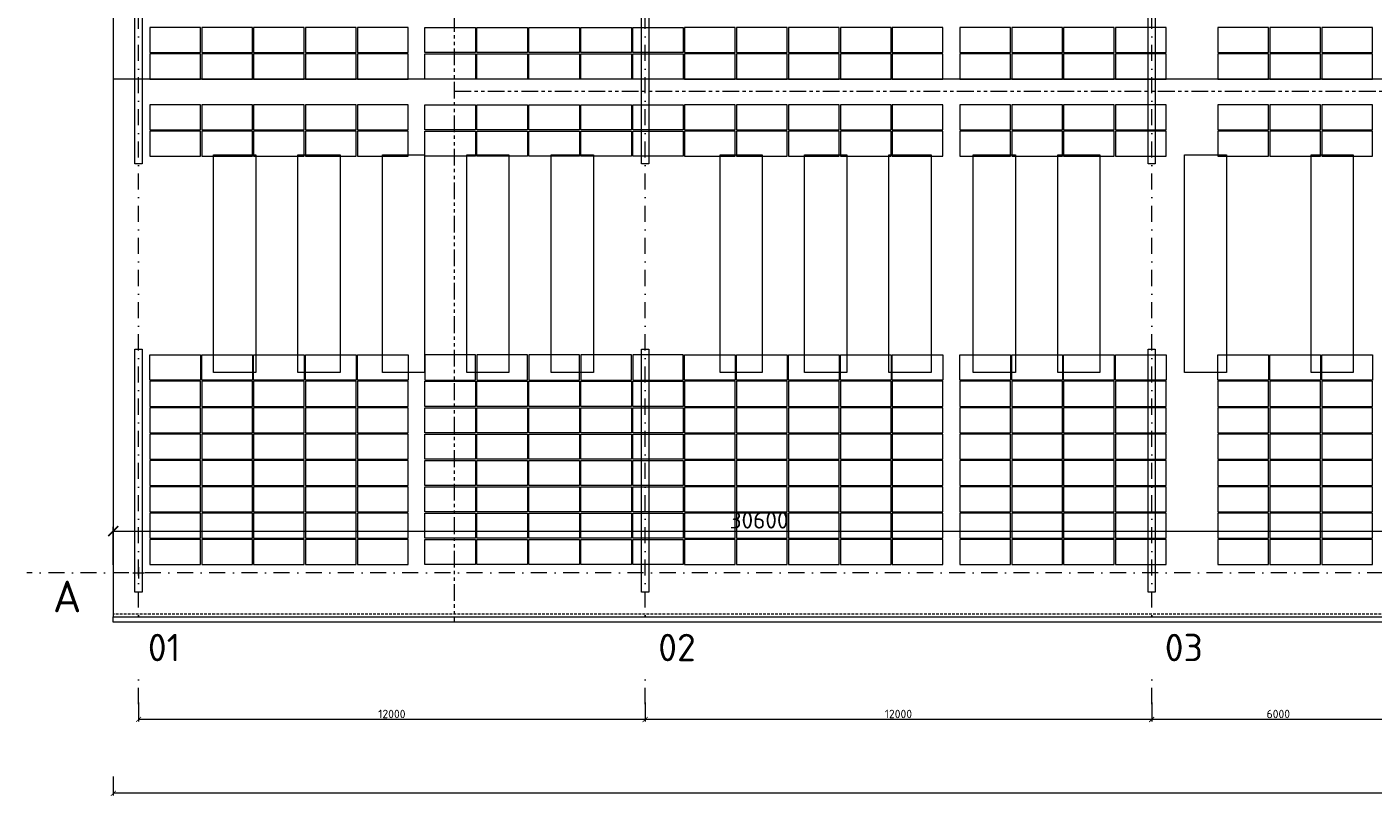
# Model space of a CAD drawing. Header units: millimetres. Extents: x -796345 to 3713765, y -2985421 to 2187451.
# Tile 373 of 399: x 297355 to 329245, y 144709 to 162940. Entities that reach past the tile are written whole.
import ezdxf

# ---------------------------------------------------------------- set-up
doc = ezdxf.new("R2010")
doc.units = ezdxf.units.MM
doc.header["$PDMODE"] = 1
for name, pattern in [('CENTERX2', [101.6, 63.5, -12.7, 12.7, -12.7]), ('DASHDOT', [25.4, 12.7, -6.35, 0, -6.35]), ('DASHED', [19.05, 12.7, -6.35]), ('HIDDEN', [9.525, 6.35, -3.175]), ('PHANTOM2', [31.75, 15.875, -3.175, 3.175, -3.175, 3.175, -3.175])]:
    doc.linetypes.add(name, pattern=pattern)
doc.layers.get('Defpoints').update_dxf_attribs({"color": 8})
for name, color, linetype, lineweight in [('A99_FVE', 30, 'Continuous', 5), ('A99_N_kce-pod', 7, 'DASHED', 20), ('A99_N_koty-200', 5, 'Continuous', 5), ('A99_N_txt-popis-200', 240, 'Continuous', 5), ('A99_S_kce-demolice', 30, 'Continuous', 20), ('A99_S_kce-pohl', 7, 'Continuous', 5), ('A99_S_koty-200', 160, 'Continuous', 5), ('A99_S_osy', 1, 'CENTERX2', 5)]:
    doc.layers.add(name, color=color, linetype=linetype, lineweight=lineweight)
doc.styles.add('A99_kota', font='isocpeur.ttf', dxfattribs={"height": 2})
doc.styles.add('ad_popis 100', font='isocpeur.ttf', dxfattribs={"height": 200})
doc.dimstyles.new('A99_kota_200 new', dxfattribs={"dimscale": 200, "dimtxt": 2, "dimasz": 1.2, "dimexe": 0.5, "dimexo": 1.5, "dimgap": 0.3, "dimtad": 1, "dimdec": 0, "dimzin": 3, "dimdsep": 46, "dimtxsty": 'A99_kota', "dimblk": 'ARCHTICK', "dimcen": 2.5, "dimazin": 2, "dimtfac": 0.75, "dimtdec": 0, "dimtmove": 2, "dimatfit": 0, "dimfxl": 4, "dimfxlon": 1, "dimtolj": 1, "dimtzin": 0, "dimlwd": 5, "dimlwe": 5, "dimarcsym": 0})

# ---------------------------------------------------------------- blocks, each defined once
blk = doc.blocks.new('_ArchTick')
at = {"color": 0, "linetype": 'ByBlock', "const_width": 0.15}
blk.add_lwpolyline([(-0.5, -0.5), (0.5, 0.5)], dxfattribs=at)
blk = doc.blocks.new('*D2245')
at = {"layer": 'A99_N_koty-200', "color": 0, "linetype": 'Continuous', "lineweight": 5, "ltscale": 10}
for p, q in [((324000, 146925), (324000, 146475)), ((330000, 146925), (330000, 146475)), ((330000, 146525), (324000, 146525))]:
    blk.add_line(p, q, dxfattribs=at)
at = {"layer": 'Defpoints', "color": 0, "linetype": 'Continuous', "lineweight": 0, "ltscale": 10}
for p in [(324000, 149400), (330000, 149400), (324000, 146525)]:
    blk.add_point(p, dxfattribs=at)
at = {"layer": 'A99_N_koty-200', "color": 0, "linetype": 'Continuous', "lineweight": 5, "ltscale": 10, "xscale": 120, "yscale": 120, "zscale": 120, "rotation": 180}
blk.add_blockref('_ArchTick', (324000, 146525), dxfattribs=at)
at = {"layer": 'A99_N_koty-200', "color": 0, "linetype": 'Continuous', "lineweight": 5, "ltscale": 10, "xscale": 120, "yscale": 120, "zscale": 120}
blk.add_blockref('_ArchTick', (330000, 146525), dxfattribs=at)
at = {"layer": 'A99_N_koty-200', "color": 0, "linetype": 'Continuous', "ltscale": 10, "insert": (327000, 146655), "char_height": 200, "attachment_point": 5, "style": 'A99_kota'}
blk.add_mtext('\\A1;6000', dxfattribs=at)
blk = doc.blocks.new('*D2253')
at = {"layer": 'A99_N_koty-200', "color": 0, "linetype": 'Continuous', "lineweight": 5, "ltscale": 10}
for p, q in [((312000, 146925), (312000, 146475)), ((324000, 146925), (324000, 146475)), ((324000, 146525), (312000, 146525))]:
    blk.add_line(p, q, dxfattribs=at)
at = {"layer": 'Defpoints', "color": 0, "linetype": 'Continuous', "lineweight": 0, "ltscale": 10}
for p in [(312000, 149400), (324000, 149400), (312000, 146525)]:
    blk.add_point(p, dxfattribs=at)
at = {"layer": 'A99_N_koty-200', "color": 0, "linetype": 'Continuous', "lineweight": 5, "ltscale": 10, "xscale": 120, "yscale": 120, "zscale": 120, "rotation": 180}
blk.add_blockref('_ArchTick', (312000, 146525), dxfattribs=at)
at = {"layer": 'A99_N_koty-200', "color": 0, "linetype": 'Continuous', "lineweight": 5, "ltscale": 10, "xscale": 120, "yscale": 120, "zscale": 120}
blk.add_blockref('_ArchTick', (324000, 146525), dxfattribs=at)
at = {"layer": 'A99_N_koty-200', "color": 0, "linetype": 'Continuous', "ltscale": 10, "insert": (318000, 146655), "char_height": 200, "attachment_point": 5, "style": 'A99_kota'}
blk.add_mtext('\\A1;12000', dxfattribs=at)
blk = doc.blocks.new('*D2261')
at = {"layer": 'A99_N_koty-200', "color": 0, "linetype": 'Continuous', "lineweight": 5, "ltscale": 10}
for p, q in [((300000, 146925), (300000, 146475)), ((312000, 146925), (312000, 146475)), ((312000, 146525), (300000, 146525))]:
    blk.add_line(p, q, dxfattribs=at)
at = {"layer": 'Defpoints', "color": 0, "linetype": 'Continuous', "lineweight": 0, "ltscale": 10}
for p in [(300000, 149400), (312000, 149400), (300000, 146525)]:
    blk.add_point(p, dxfattribs=at)
at = {"layer": 'A99_N_koty-200', "color": 0, "linetype": 'Continuous', "lineweight": 5, "ltscale": 10, "xscale": 120, "yscale": 120, "zscale": 120, "rotation": 180}
blk.add_blockref('_ArchTick', (300000, 146525), dxfattribs=at)
at = {"layer": 'A99_N_koty-200', "color": 0, "linetype": 'Continuous', "lineweight": 5, "ltscale": 10, "xscale": 120, "yscale": 120, "zscale": 120}
blk.add_blockref('_ArchTick', (312000, 146525), dxfattribs=at)
at = {"layer": 'A99_N_koty-200', "color": 0, "linetype": 'Continuous', "ltscale": 10, "insert": (306000, 146655), "char_height": 200, "attachment_point": 5, "style": 'A99_kota'}
blk.add_mtext('\\A1;12000', dxfattribs=at)
blk = doc.blocks.new('*D2269')
at = {"layer": 'A99_N_koty-200', "color": 0, "linetype": 'Continuous', "lineweight": 5, "ltscale": 10}
for p, q in [((299400, 145175), (299400, 144725)), ((438876, 145175), (438876, 144725)), ((438876, 144775), (299400, 144775))]:
    blk.add_line(p, q, dxfattribs=at)
at = {"layer": 'Defpoints', "color": 0, "linetype": 'Continuous', "lineweight": 0, "ltscale": 10}
for p in [(299400, 148705), (438876, 148705), (299400, 144775)]:
    blk.add_point(p, dxfattribs=at)
at = {"layer": 'A99_N_koty-200', "color": 0, "linetype": 'Continuous', "lineweight": 5, "ltscale": 10, "xscale": 120, "yscale": 120, "zscale": 120, "rotation": 180}
blk.add_blockref('_ArchTick', (299400, 144775), dxfattribs=at)
at = {"layer": 'A99_N_koty-200', "color": 0, "linetype": 'Continuous', "lineweight": 5, "ltscale": 10, "xscale": 120, "yscale": 120, "zscale": 120}
blk.add_blockref('_ArchTick', (438876, 144775), dxfattribs=at)
at = {"layer": 'A99_N_koty-200', "color": 0, "linetype": 'Continuous', "ltscale": 10, "insert": (369138, 144905), "char_height": 200, "attachment_point": 5, "style": 'A99_kota'}
blk.add_mtext('\\A1;139476', dxfattribs=at)
blk = doc.blocks.new('*D2370')
at = {"layer": 'A99_N_koty-200', "color": 0, "linetype": 'Continuous', "lineweight": 5, "ltscale": 10, "transparency": 16777216}
for p, q in [((299400, 150190), (299400, 151090)), ((299400, 150990), (330000, 150990)), ((330000, 150190), (330000, 151090))]:
    blk.add_line(p, q, dxfattribs=at)
at = {"layer": 'Defpoints', "color": 0, "linetype": 'Continuous', "lineweight": 0, "ltscale": 10, "transparency": 16777216}
for p in [(330000, 150990), (299400, 148960), (330000, 148920)]:
    blk.add_point(p, dxfattribs=at)
at = {"layer": 'A99_N_koty-200', "color": 0, "linetype": 'Continuous', "lineweight": 5, "ltscale": 10, "transparency": 16777216, "xscale": 240, "yscale": 240, "zscale": 240, "rotation": 180}
blk.add_blockref('_ArchTick', (299400, 150990), dxfattribs=at)
at = {"layer": 'A99_N_koty-200', "color": 0, "linetype": 'Continuous', "lineweight": 5, "ltscale": 10, "transparency": 16777216, "xscale": 240, "yscale": 240, "zscale": 240}
blk.add_blockref('_ArchTick', (330000, 150990), dxfattribs=at)
at = {"layer": 'A99_N_koty-200', "color": 0, "linetype": 'Continuous', "ltscale": 10, "transparency": 16777216, "insert": (314700, 151250), "char_height": 400, "attachment_point": 5, "style": 'A99_kota'}
blk.add_mtext('\\A1;30600', dxfattribs=at)

msp = doc.modelspace()

# ---------------------------------------------------------------- linework, layer by layer
at = {"layer": 'A99_FVE', "linetype": 'Continuous', "lineweight": 15, "ltscale": 2}
for points in [[(299915, 163710), (300085, 163710), (300085, 159695), (299915, 159695)], [(311915, 163710), (312085, 163710), (312085, 159695), (311915, 159695)], [(323915, 163710), (324085, 163710), (324085, 159695), (323915, 159695)], [(299915, 155305), (300085, 155305), (300085, 149540), (299915, 149540)], [(311915, 155305), (312085, 155305), (312085, 149540), (311915, 149540)], [(323915, 155305), (324085, 155305), (324085, 149540), (323915, 149540)]]:
    msp.add_lwpolyline(points, close=True, dxfattribs=at)
at = {"layer": 'A99_FVE', "lineweight": 5, "ltscale": 2}
for points in [[(301465, 162330), (301465, 162925), (300265, 162925), (300265, 162330)], [(302695, 162330), (302695, 162925), (301495, 162925), (301495, 162330)], [(303925, 162330), (303925, 162925), (302725, 162925), (302725, 162330)], [(305155, 162330), (305155, 162925), (303955, 162925), (303955, 162330)], [(306385, 162330), (306385, 162925), (305185, 162925), (305185, 162330)], [(306785, 162330), (306785, 162925), (307985, 162925), (307985, 162330)], [(308015, 162330), (308015, 162925), (309215, 162925), (309215, 162330)], [(309245, 162330), (309245, 162925), (310445, 162925), (310445, 162330)], [(310475, 162330), (310475, 162925), (311675, 162925), (311675, 162330)], [(311705, 162330), (311705, 162925), (312905, 162925), (312905, 162330)], [(314135, 162330), (314135, 162925), (312935, 162925), (312935, 162330)], [(315365, 162330), (315365, 162925), (314165, 162925), (314165, 162330)], [(316595, 162330), (316595, 162925), (315395, 162925), (315395, 162330)], [(317825, 162330), (317825, 162925), (316625, 162925), (316625, 162330)], [(319055, 162330), (319055, 162925), (317855, 162925), (317855, 162330)], [(320655, 162330), (320655, 162925), (319455, 162925), (319455, 162330)], [(321885, 162330), (321885, 162925), (320685, 162925), (320685, 162330)], [(323115, 162330), (323115, 162925), (321915, 162925), (321915, 162330)], [(324345, 162330), (324345, 162925), (323145, 162925), (323145, 162330)], [(326770, 162330), (326770, 162925), (325570, 162925), (325570, 162330)], [(328000, 162330), (328000, 162925), (326800, 162925), (326800, 162330)], [(329230, 162330), (329230, 162925), (328030, 162925), (328030, 162330)], [(301465, 161705), (301465, 162300), (300265, 162300), (300265, 161705)], [(302695, 161705), (302695, 162300), (301495, 162300), (301495, 161705)], [(303925, 161705), (303925, 162300), (302725, 162300), (302725, 161705)], [(305155, 161705), (305155, 162300), (303955, 162300), (303955, 161705)], [(306385, 161705), (306385, 162300), (305185, 162300), (305185, 161705)], [(306785, 161705), (306785, 162300), (307985, 162300), (307985, 161705)], [(308015, 161705), (308015, 162300), (309215, 162300), (309215, 161705)], [(309245, 161705), (309245, 162300), (310445, 162300), (310445, 161705)], [(310475, 161705), (310475, 162300), (311675, 162300), (311675, 161705)], [(311705, 161705), (311705, 162300), (312905, 162300), (312905, 161705)], [(314135, 161705), (314135, 162300), (312935, 162300), (312935, 161705)], [(315365, 161705), (315365, 162300), (314165, 162300), (314165, 161705)], [(316595, 161705), (316595, 162300), (315395, 162300), (315395, 161705)], [(317825, 161705), (317825, 162300), (316625, 162300), (316625, 161705)], [(319055, 161705), (319055, 162300), (317855, 162300), (317855, 161705)], [(320655, 161705), (320655, 162300), (319455, 162300), (319455, 161705)], [(321885, 161705), (321885, 162300), (320685, 162300), (320685, 161705)], [(323115, 161705), (323115, 162300), (321915, 162300), (321915, 161705)], [(324345, 161705), (324345, 162300), (323145, 162300), (323145, 161705)], [(326770, 161705), (326770, 162300), (325570, 162300), (325570, 161705)], [(328000, 161705), (328000, 162300), (326800, 162300), (326800, 161705)], [(329230, 161705), (329230, 162300), (328030, 162300), (328030, 161705)], [(301465, 160500), (301465, 161095), (300265, 161095), (300265, 160500)], [(302695, 160500), (302695, 161095), (301495, 161095), (301495, 160500)], [(303925, 160500), (303925, 161095), (302725, 161095), (302725, 160500)], [(305155, 160500), (305155, 161095), (303955, 161095), (303955, 160500)], [(306385, 160500), (306385, 161095), (305185, 161095), (305185, 160500)], [(306785, 160500), (306785, 161095), (307985, 161095), (307985, 160500)], [(308015, 160500), (308015, 161095), (309215, 161095), (309215, 160500)], [(309245, 160500), (309245, 161095), (310445, 161095), (310445, 160500)], [(310475, 160500), (310475, 161095), (311675, 161095), (311675, 160500)], [(311705, 160500), (311705, 161095), (312905, 161095), (312905, 160500)], [(314135, 160500), (314135, 161095), (312935, 161095), (312935, 160500)], [(315365, 160500), (315365, 161095), (314165, 161095), (314165, 160500)], [(316595, 160500), (316595, 161095), (315395, 161095), (315395, 160500)], [(317825, 160500), (317825, 161095), (316625, 161095), (316625, 160500)], [(319055, 160500), (319055, 161095), (317855, 161095), (317855, 160500)], [(320655, 160500), (320655, 161095), (319455, 161095), (319455, 160500)], [(321885, 160500), (321885, 161095), (320685, 161095), (320685, 160500)], [(323115, 160500), (323115, 161095), (321915, 161095), (321915, 160500)], [(324345, 160500), (324345, 161095), (323145, 161095), (323145, 160500)], [(326770, 160500), (326770, 161095), (325570, 161095), (325570, 160500)], [(328000, 160500), (328000, 161095), (326800, 161095), (326800, 160500)], [(329230, 160500), (329230, 161095), (328030, 161095), (328030, 160500)], [(301465, 159875), (301465, 160470), (300265, 160470), (300265, 159875)], [(302695, 159875), (302695, 160470), (301495, 160470), (301495, 159875)], [(303925, 159875), (303925, 160470), (302725, 160470), (302725, 159875)], [(305155, 159875), (305155, 160470), (303955, 160470), (303955, 159875)], [(306385, 159875), (306385, 160470), (305185, 160470), (305185, 159875)], [(306785, 159875), (306785, 160470), (307985, 160470), (307985, 159875)], [(308015, 159875), (308015, 160470), (309215, 160470), (309215, 159875)], [(309245, 159875), (309245, 160470), (310445, 160470), (310445, 159875)], [(310475, 159875), (310475, 160470), (311675, 160470), (311675, 159875)], [(311705, 159875), (311705, 160470), (312905, 160470), (312905, 159875)], [(314135, 159875), (314135, 160470), (312935, 160470), (312935, 159875)], [(315365, 159875), (315365, 160470), (314165, 160470), (314165, 159875)], [(316595, 159875), (316595, 160470), (315395, 160470), (315395, 159875)], [(317825, 159875), (317825, 160470), (316625, 160470), (316625, 159875)], [(319055, 159875), (319055, 160470), (317855, 160470), (317855, 159875)], [(320655, 159875), (320655, 160470), (319455, 160470), (319455, 159875)], [(321885, 159875), (321885, 160470), (320685, 160470), (320685, 159875)], [(323115, 159875), (323115, 160470), (321915, 160470), (321915, 159875)], [(324345, 159875), (324345, 160470), (323145, 160470), (323145, 159875)], [(326770, 159875), (326770, 160470), (325570, 160470), (325570, 159875)], [(328000, 159875), (328000, 160470), (326800, 160470), (326800, 159875)], [(329230, 159875), (329230, 160470), (328030, 160470), (328030, 159875)], [(301465, 155165), (301465, 154570), (300265, 154570), (300265, 155165)], [(302695, 155165), (302695, 154570), (301495, 154570), (301495, 155165)], [(303925, 155165), (303925, 154570), (302725, 154570), (302725, 155165)], [(305155, 155165), (305155, 154570), (303955, 154570), (303955, 155165)], [(306385, 155165), (306385, 154570), (305185, 154570), (305185, 155165)], [(306785, 155165), (306785, 154570), (307985, 154570), (307985, 155165)], [(308015, 155165), (308015, 154570), (309215, 154570), (309215, 155165)], [(309245, 155165), (309245, 154570), (310445, 154570), (310445, 155165)], [(310475, 155165), (310475, 154570), (311675, 154570), (311675, 155165)], [(311705, 155165), (311705, 154570), (312905, 154570), (312905, 155165)], [(314135, 155165), (314135, 154570), (312935, 154570), (312935, 155165)], [(315365, 155165), (315365, 154570), (314165, 154570), (314165, 155165)], [(316595, 155165), (316595, 154570), (315395, 154570), (315395, 155165)], [(317825, 155165), (317825, 154570), (316625, 154570), (316625, 155165)], [(319055, 155165), (319055, 154570), (317855, 154570), (317855, 155165)], [(320655, 155165), (320655, 154570), (319455, 154570), (319455, 155165)], [(321885, 155165), (321885, 154570), (320685, 154570), (320685, 155165)], [(323115, 155165), (323115, 154570), (321915, 154570), (321915, 155165)], [(324345, 155165), (324345, 154570), (323145, 154570), (323145, 155165)], [(326770, 155165), (326770, 154570), (325570, 154570), (325570, 155165)], [(328000, 155165), (328000, 154570), (326800, 154570), (326800, 155165)], [(329230, 155165), (329230, 154570), (328030, 154570), (328030, 155165)], [(301465, 153945), (301465, 154540), (300265, 154540), (300265, 153945)], [(302695, 153945), (302695, 154540), (301495, 154540), (301495, 153945)], [(303925, 153945), (303925, 154540), (302725, 154540), (302725, 153945)], [(305155, 153945), (305155, 154540), (303955, 154540), (303955, 153945)], [(306385, 153945), (306385, 154540), (305185, 154540), (305185, 153945)], [(306785, 153945), (306785, 154540), (307985, 154540), (307985, 153945)], [(308015, 153945), (308015, 154540), (309215, 154540), (309215, 153945)], [(309245, 153945), (309245, 154540), (310445, 154540), (310445, 153945)], [(310475, 153945), (310475, 154540), (311675, 154540), (311675, 153945)], [(311705, 153945), (311705, 154540), (312905, 154540), (312905, 153945)], [(314135, 153945), (314135, 154540), (312935, 154540), (312935, 153945)], [(315365, 153945), (315365, 154540), (314165, 154540), (314165, 153945)], [(316595, 153945), (316595, 154540), (315395, 154540), (315395, 153945)], [(317825, 153945), (317825, 154540), (316625, 154540), (316625, 153945)], [(319055, 153945), (319055, 154540), (317855, 154540), (317855, 153945)], [(320655, 153945), (320655, 154540), (319455, 154540), (319455, 153945)], [(321885, 153945), (321885, 154540), (320685, 154540), (320685, 153945)], [(323115, 153945), (323115, 154540), (321915, 154540), (321915, 153945)], [(324345, 153945), (324345, 154540), (323145, 154540), (323145, 153945)], [(326770, 153945), (326770, 154540), (325570, 154540), (325570, 153945)], [(328000, 153945), (328000, 154540), (326800, 154540), (326800, 153945)], [(329230, 153945), (329230, 154540), (328030, 154540), (328030, 153945)], [(301465, 153320), (301465, 153915), (300265, 153915), (300265, 153320)], [(302695, 153320), (302695, 153915), (301495, 153915), (301495, 153320)], [(303925, 153320), (303925, 153915), (302725, 153915), (302725, 153320)], [(305155, 153320), (305155, 153915), (303955, 153915), (303955, 153320)], [(306385, 153320), (306385, 153915), (305185, 153915), (305185, 153320)], [(306785, 153320), (306785, 153915), (307985, 153915), (307985, 153320)], [(308015, 153320), (308015, 153915), (309215, 153915), (309215, 153320)], [(309245, 153320), (309245, 153915), (310445, 153915), (310445, 153320)], [(310475, 153320), (310475, 153915), (311675, 153915), (311675, 153320)], [(311705, 153320), (311705, 153915), (312905, 153915), (312905, 153320)], [(314135, 153320), (314135, 153915), (312935, 153915), (312935, 153320)], [(315365, 153320), (315365, 153915), (314165, 153915), (314165, 153320)], [(316595, 153320), (316595, 153915), (315395, 153915), (315395, 153320)], [(317825, 153320), (317825, 153915), (316625, 153915), (316625, 153320)], [(319055, 153320), (319055, 153915), (317855, 153915), (317855, 153320)], [(320655, 153320), (320655, 153915), (319455, 153915), (319455, 153320)], [(321885, 153320), (321885, 153915), (320685, 153915), (320685, 153320)], [(323115, 153320), (323115, 153915), (321915, 153915), (321915, 153320)], [(324345, 153320), (324345, 153915), (323145, 153915), (323145, 153320)], [(326770, 153320), (326770, 153915), (325570, 153915), (325570, 153320)], [(328000, 153320), (328000, 153915), (326800, 153915), (326800, 153320)], [(329230, 153320), (329230, 153915), (328030, 153915), (328030, 153320)], [(301465, 152695), (301465, 153290), (300265, 153290), (300265, 152695)], [(302695, 152695), (302695, 153290), (301495, 153290), (301495, 152695)], [(303925, 152695), (303925, 153290), (302725, 153290), (302725, 152695)], [(305155, 152695), (305155, 153290), (303955, 153290), (303955, 152695)], [(306385, 152695), (306385, 153290), (305185, 153290), (305185, 152695)], [(306785, 152695), (306785, 153290), (307985, 153290), (307985, 152695)], [(308015, 152695), (308015, 153290), (309215, 153290), (309215, 152695)], [(309245, 152695), (309245, 153290), (310445, 153290), (310445, 152695)], [(310475, 152695), (310475, 153290), (311675, 153290), (311675, 152695)], [(311705, 152695), (311705, 153290), (312905, 153290), (312905, 152695)], [(314135, 152695), (314135, 153290), (312935, 153290), (312935, 152695)], [(315365, 152695), (315365, 153290), (314165, 153290), (314165, 152695)], [(316595, 152695), (316595, 153290), (315395, 153290), (315395, 152695)], [(317825, 152695), (317825, 153290), (316625, 153290), (316625, 152695)], [(319055, 152695), (319055, 153290), (317855, 153290), (317855, 152695)], [(320655, 152695), (320655, 153290), (319455, 153290), (319455, 152695)], [(321885, 152695), (321885, 153290), (320685, 153290), (320685, 152695)], [(323115, 152695), (323115, 153290), (321915, 153290), (321915, 152695)], [(324345, 152695), (324345, 153290), (323145, 153290), (323145, 152695)], [(326770, 152695), (326770, 153290), (325570, 153290), (325570, 152695)], [(328000, 152695), (328000, 153290), (326800, 153290), (326800, 152695)], [(329230, 152695), (329230, 153290), (328030, 153290), (328030, 152695)], [(301465, 152070), (301465, 152665), (300265, 152665), (300265, 152070)], [(302695, 152070), (302695, 152665), (301495, 152665), (301495, 152070)], [(303925, 152070), (303925, 152665), (302725, 152665), (302725, 152070)], [(305155, 152070), (305155, 152665), (303955, 152665), (303955, 152070)], [(306385, 152070), (306385, 152665), (305185, 152665), (305185, 152070)], [(306785, 152070), (306785, 152665), (307985, 152665), (307985, 152070)], [(308015, 152070), (308015, 152665), (309215, 152665), (309215, 152070)], [(309245, 152070), (309245, 152665), (310445, 152665), (310445, 152070)], [(310475, 152070), (310475, 152665), (311675, 152665), (311675, 152070)], [(311705, 152070), (311705, 152665), (312905, 152665), (312905, 152070)], [(314135, 152070), (314135, 152665), (312935, 152665), (312935, 152070)], [(315365, 152070), (315365, 152665), (314165, 152665), (314165, 152070)], [(316595, 152070), (316595, 152665), (315395, 152665), (315395, 152070)], [(317825, 152070), (317825, 152665), (316625, 152665), (316625, 152070)], [(319055, 152070), (319055, 152665), (317855, 152665), (317855, 152070)], [(320655, 152070), (320655, 152665), (319455, 152665), (319455, 152070)], [(321885, 152070), (321885, 152665), (320685, 152665), (320685, 152070)], [(323115, 152070), (323115, 152665), (321915, 152665), (321915, 152070)], [(324345, 152070), (324345, 152665), (323145, 152665), (323145, 152070)], [(326770, 152070), (326770, 152665), (325570, 152665), (325570, 152070)], [(328000, 152070), (328000, 152665), (326800, 152665), (326800, 152070)], [(329230, 152070), (329230, 152665), (328030, 152665), (328030, 152070)], [(301465, 151445), (301465, 152040), (300265, 152040), (300265, 151445)], [(302695, 151445), (302695, 152040), (301495, 152040), (301495, 151445)], [(303925, 151445), (303925, 152040), (302725, 152040), (302725, 151445)], [(305155, 151445), (305155, 152040), (303955, 152040), (303955, 151445)], [(306385, 151445), (306385, 152040), (305185, 152040), (305185, 151445)], [(306785, 151445), (306785, 152040), (307985, 152040), (307985, 151445)], [(308015, 151445), (308015, 152040), (309215, 152040), (309215, 151445)], [(309245, 151445), (309245, 152040), (310445, 152040), (310445, 151445)], [(310475, 151445), (310475, 152040), (311675, 152040), (311675, 151445)], [(311705, 151445), (311705, 152040), (312905, 152040), (312905, 151445)], [(314135, 151445), (314135, 152040), (312935, 152040), (312935, 151445)], [(315365, 151445), (315365, 152040), (314165, 152040), (314165, 151445)], [(316595, 151445), (316595, 152040), (315395, 152040), (315395, 151445)], [(317825, 151445), (317825, 152040), (316625, 152040), (316625, 151445)], [(319055, 151445), (319055, 152040), (317855, 152040), (317855, 151445)], [(320655, 151445), (320655, 152040), (319455, 152040), (319455, 151445)], [(321885, 151445), (321885, 152040), (320685, 152040), (320685, 151445)], [(323115, 151445), (323115, 152040), (321915, 152040), (321915, 151445)], [(324345, 151445), (324345, 152040), (323145, 152040), (323145, 151445)], [(326770, 151445), (326770, 152040), (325570, 152040), (325570, 151445)], [(328000, 151445), (328000, 152040), (326800, 152040), (326800, 151445)], [(329230, 151445), (329230, 152040), (328030, 152040), (328030, 151445)], [(301465, 150820), (301465, 151415), (300265, 151415), (300265, 150820)], [(302695, 150820), (302695, 151415), (301495, 151415), (301495, 150820)], [(303925, 150820), (303925, 151415), (302725, 151415), (302725, 150820)], [(305155, 150820), (305155, 151415), (303955, 151415), (303955, 150820)], [(306385, 150820), (306385, 151415), (305185, 151415), (305185, 150820)], [(306785, 150820), (306785, 151415), (307985, 151415), (307985, 150820)], [(308015, 150820), (308015, 151415), (309215, 151415), (309215, 150820)], [(309245, 150820), (309245, 151415), (310445, 151415), (310445, 150820)], [(310475, 150820), (310475, 151415), (311675, 151415), (311675, 150820)], [(311705, 150820), (311705, 151415), (312905, 151415), (312905, 150820)], [(314135, 150820), (314135, 151415), (312935, 151415), (312935, 150820)], [(315365, 150820), (315365, 151415), (314165, 151415), (314165, 150820)], [(316595, 150820), (316595, 151415), (315395, 151415), (315395, 150820)], [(317825, 150820), (317825, 151415), (316625, 151415), (316625, 150820)], [(319055, 150820), (319055, 151415), (317855, 151415), (317855, 150820)], [(320655, 150820), (320655, 151415), (319455, 151415), (319455, 150820)], [(321885, 150820), (321885, 151415), (320685, 151415), (320685, 150820)], [(323115, 150820), (323115, 151415), (321915, 151415), (321915, 150820)], [(324345, 150820), (324345, 151415), (323145, 151415), (323145, 150820)], [(326770, 150820), (326770, 151415), (325570, 151415), (325570, 150820)], [(328000, 150820), (328000, 151415), (326800, 151415), (326800, 150820)], [(329230, 150820), (329230, 151415), (328030, 151415), (328030, 150820)], [(301465, 150195), (301465, 150790), (300265, 150790), (300265, 150195)], [(302695, 150195), (302695, 150790), (301495, 150790), (301495, 150195)], [(303925, 150195), (303925, 150790), (302725, 150790), (302725, 150195)], [(305155, 150195), (305155, 150790), (303955, 150790), (303955, 150195)], [(306385, 150195), (306385, 150790), (305185, 150790), (305185, 150195)], [(306785, 150195), (306785, 150790), (307985, 150790), (307985, 150195)], [(308015, 150195), (308015, 150790), (309215, 150790), (309215, 150195)], [(309245, 150195), (309245, 150790), (310445, 150790), (310445, 150195)], [(310475, 150195), (310475, 150790), (311675, 150790), (311675, 150195)], [(311705, 150195), (311705, 150790), (312905, 150790), (312905, 150195)], [(314135, 150195), (314135, 150790), (312935, 150790), (312935, 150195)], [(315365, 150195), (315365, 150790), (314165, 150790), (314165, 150195)], [(316595, 150195), (316595, 150790), (315395, 150790), (315395, 150195)], [(317825, 150195), (317825, 150790), (316625, 150790), (316625, 150195)], [(319055, 150195), (319055, 150790), (317855, 150790), (317855, 150195)], [(320655, 150195), (320655, 150790), (319455, 150790), (319455, 150195)], [(321885, 150195), (321885, 150790), (320685, 150790), (320685, 150195)], [(323115, 150195), (323115, 150790), (321915, 150790), (321915, 150195)], [(324345, 150195), (324345, 150790), (323145, 150790), (323145, 150195)], [(326770, 150195), (326770, 150790), (325570, 150790), (325570, 150195)], [(328000, 150195), (328000, 150790), (326800, 150790), (326800, 150195)], [(329230, 150195), (329230, 150790), (328030, 150790), (328030, 150195)]]:
    msp.add_lwpolyline(points, close=True, dxfattribs=at)
at = {"layer": 'A99_S_kce-demolice', "linetype": 'PHANTOM2', "lineweight": 9, "ltscale": 25}
for points in [[(307480, 176717.5), (307480, 148830)], [(307480, 161415), (438810, 161415)]]:
    msp.add_lwpolyline(points, dxfattribs=at)
at = {"layer": 'A99_S_kce-demolice', "linetype": 'Continuous', "lineweight": 9}
for points in [[(301775, 159910), (302775, 159910), (302775, 154750), (301775, 154750)], [(303775, 159910), (304775, 159910), (304775, 154750), (303775, 154750)], [(305775, 159910), (306775, 159910), (306775, 154750), (305775, 154750)], [(307775, 159910), (308775, 159910), (308775, 154750), (307775, 154750)], [(309775, 159910), (310775, 159910), (310775, 154750), (309775, 154750)], [(313775, 159910), (314775, 159910), (314775, 154750), (313775, 154750)], [(315775, 159910), (316775, 159910), (316775, 154750), (315775, 154750)], [(317775, 159910), (318775, 159910), (318775, 154750), (317775, 154750)], [(319775, 159910), (320775, 159910), (320775, 154750), (319775, 154750)], [(321775, 159910), (322775, 159910), (322775, 154750), (321775, 154750)], [(324775, 159910), (325775, 159910), (325775, 154750), (324775, 154750)], [(327775, 159910), (328775, 159910), (328775, 154750), (327775, 154750)]]:
    msp.add_lwpolyline(points, close=True, dxfattribs=at)
at = {"layer": 'A99_S_kce-pohl', "linetype": 'Continuous', "ltscale": 25}
msp.add_lwpolyline([(307330, 174440), (299400, 174440), (299400, 148960), (438875.5, 148960), (438875.5, 176350)], dxfattribs=at)
at = {"layer": 'A99_S_kce-pohl', "linetype": 'Continuous'}
for points in [[(438875.5, 161700), (299400, 161700)], [(299400, 148830), (299400, 148960)]]:
    msp.add_lwpolyline(points, dxfattribs=at)
at = {"layer": 'A99_S_koty-200', "linetype": 'ByBlock', "lineweight": 5, "ltscale": 2}
for points in [[(299865, 150000), (300135, 150000)], [(300000, 150135), (300000, 149865)]]:
    msp.add_lwpolyline(points, dxfattribs=at)
at = {"layer": 'A99_S_osy', "linetype": 'DASHDOT', "lineweight": 5, "ltscale": 30}
for points in [[(300000, 146890), (300000, 179060)], [(312000, 146890), (312000, 179060)], [(324000, 146890), (324000, 179060)], [(452950, 150000), (297355, 150000)]]:
    msp.add_lwpolyline(points, dxfattribs=at)

# ---------------------------------------------------------------- texts
at = {"layer": 'A99_N_txt-popis-200', "color": 1, "lineweight": 0, "insert": (297970, 149815), "char_height": 750, "attachment_point": 1, "style": 'ad_popis 100', "bg_fill": 3, "box_fill_scale": 1, "bg_fill_color": 256, "bg_fill_transparency": 0}
msp.add_mtext_dynamic_manual_height_columns('A', width=832.5, gutter_width=1000, heights=[0], dxfattribs=at)

# ---------------------------------------------------------------- next in the draw order: texts
at = {"layer": 'A99_N_txt-popis-200', "color": 1, "lineweight": 0, "char_height": 650, "attachment_point": 1, "style": 'ad_popis 100', "bg_fill": 2}
for s, insert in [('01', (300220, 148555)), ('02', (312310, 148555)), ('03', (324310, 148555))]:
    msp.add_mtext_dynamic_manual_height_columns(s, width=832.5, gutter_width=1000, heights=[0], dxfattribs=dict(at, insert=insert))

# ---------------------------------------------------------------- next in the draw order: linework, layer by layer
at = {"layer": 'A99_N_kce-pod', "linetype": 'HIDDEN', "lineweight": 5, "ltscale": 10}
msp.add_lwpolyline([(438875.5, 149020), (299400, 149020)], dxfattribs=at)
at = {"layer": 'A99_S_kce-pohl', "linetype": 'Continuous'}
msp.add_lwpolyline([(438875.5, 148830), (299400, 148830)], dxfattribs=at)

# ---------------------------------------------------------------- next in the draw order: dimensions: what is measured, and where the dimension line sits
at = {"layer": 'A99_N_koty-200', "linetype": 'Continuous', "ltscale": 10}
dim = msp.add_linear_dim(base=(330000, 150990), p1=(299400, 148960), p2=(330000, 148920), dimstyle='A99_kota_200 new', override={"dimscale": 0, "dimtix": 1, "dimtofl": 1, "dimtmove": 2, "dimatfit": 3}, dxfattribs=at)
dim.commit()
dim.dimension.update_dxf_attribs({"geometry": '*D2370', "text_midpoint": (314700, 151250)})
for base, p1, p2, picture, middle in [((300000, 146525), (312000, 149400), (300000, 149400), '*D2261', (306000, 146655)), ((312000, 146525), (324000, 149400), (312000, 149400), '*D2253', (318000, 146655)), ((324000, 146525), (330000, 149400), (324000, 149400), '*D2245', (327000, 146655)), ((299400, 144775), (438875.5457, 148705), (299400, 148705), '*D2269', (369137.7728, 144905))]:
    dim = msp.add_linear_dim(base=base, p1=p1, p2=p2, angle=180, dimstyle='A99_kota_200 new', override={"dimscale": 0, "dimtix": 1, "dimtofl": 1, "dimtmove": 1, "dimatfit": 1}, dxfattribs=at)
    dim.commit()
    dim.dimension.update_dxf_attribs({"geometry": picture, "text_midpoint": middle})

doc.saveas('drawing.dxf')
